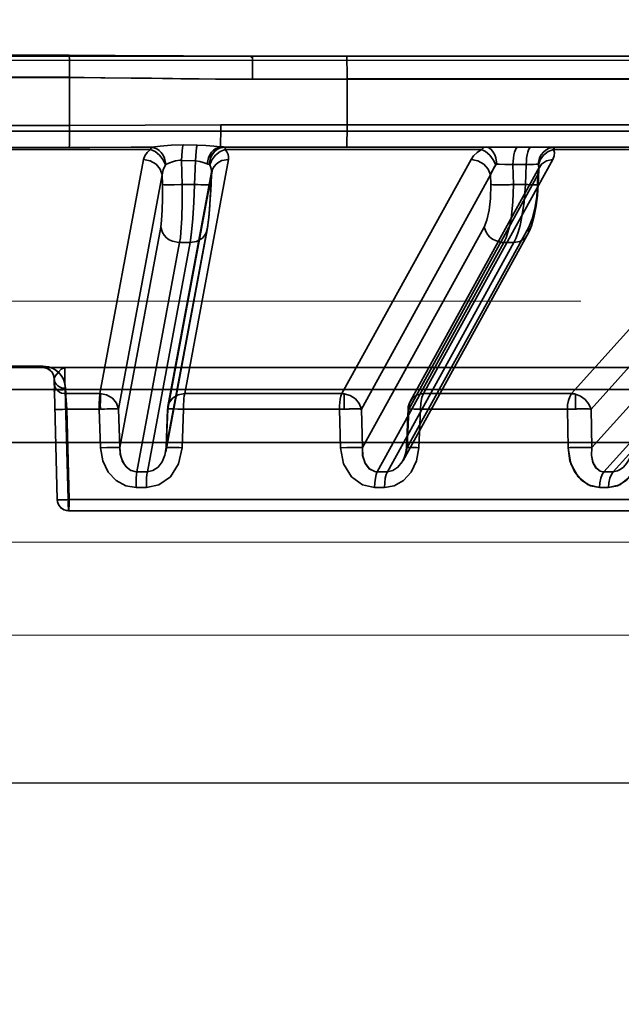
# Model space of a CAD drawing. Header units: millimetres. Extents: x -1465 to 393277, y -3788 to 454312.
# Tile 392 of 656: x 358563 to 358590, y 11919 to 11962. Entities that reach past the tile are written whole.
import ezdxf

# ---------------------------------------------------------------- set-up
doc = ezdxf.new("R2010")
doc.units = ezdxf.units.MM
doc.header["$XCLIPFRAME"] = 2
doc.linetypes.add('DASHED', pattern=[0.75, 0.5, -0.25])
for name, color, linetype in [('AHU03-3-68634OBJ', 8, 'Continuous'), ('EC-MTR_250-0_7OBJ', 8, 'Continuous'), ('FLUID-Wy2', 8, 'Continuous'), ('FLUID-Wy2-INS', 8, 'Continuous')]:
    doc.layers.add(name, color=color, linetype=linetype)
picture_1 = doc.add_image_def('image1.bmp', size_in_pixel=(951, 911))

msp = doc.modelspace()

# ---------------------------------------------------------------- linework, layer by layer
at = {"layer": 'AHU03-3-68634OBJ', "color": 8, "linetype": 'Continuous', "lineweight": 35, "ltscale": 100}
msp.add_line((358697.111, 11960.602), (358429.111, 11960.602), dxfattribs=at)
at = {"layer": 'EC-MTR_250-0_7OBJ', "color": 8, "linetype": 'Continuous', "lineweight": 35, "ltscale": 100}
for p, q in [((358565.292, 11960.639), (358560.931, 11960.639)), ((358573.341, 11960.602), (358613.101, 11960.602)), ((358565.305, 11959.677), (358560.917, 11959.677)), ((358565.306, 11959.659), (358560.917, 11959.659)), ((358565.306, 11959.659), (358565.305, 11957.546)), ((358577.512, 11959.584), (358573.355, 11959.584)), ((358609.983, 11959.602), (358577.512, 11959.602)), ((358577.512, 11959.584), (358577.512, 11957.584)), ((358609.983, 11959.584), (358577.512, 11959.584)), ((358630.245, 11957.302), (358503.725, 11957.302)), ((358560.918, 11957.546), (358565.305, 11957.546)), ((358618.974, 11957.584), (358571.954, 11957.584)), ((358568.858, 11956.486), (358557.364, 11956.486)), ((358565.289, 11956.582), (358560.934, 11956.582)), ((358570.916, 11956.69), (358570.296, 11956.701)), ((358570.296, 11956.701), (358570.916, 11956.69)), ((358585.041, 11956.602), (358572.108, 11956.602)), ((358583.423, 11956.486), (358572.15, 11956.486)), ((358585.624, 11956.602), (358585.041, 11956.602)), ((358585.624, 11956.602), (358618.443, 11956.602)), ((358597.206, 11956.486), (358586.588, 11956.486)), ((358568.553, 11956.052), (358566.637, 11945.752)), ((358570.227, 11956.013), (358570.26, 11954.951)), ((358570.845, 11955.991), (358570.227, 11956.013)), ((358572.292, 11956.052), (358570.37, 11945.752)), ((358570.845, 11955.991), (358570.806, 11954.951)), ((358582.966, 11956.052), (358577.286, 11945.752)), ((358586.562, 11956.052), (358580.875, 11945.752)), ((358596.617, 11956.052), (358587.39, 11945.752)), ((358580.295, 11945.43), (358585.978, 11955.731)), ((358584.809, 11955.829), (358584.829, 11954.951)), ((358584.809, 11955.829), (358585.392, 11955.829)), ((358585.354, 11954.951), (358585.392, 11955.829)), ((358585.95, 11955.611), (358585.921, 11954.944)), ((358585.954, 11955.65), (358585.95, 11955.611)), ((358585.979, 11955.732), (358585.974, 11955.721)), ((358569.374, 11955.372), (358567.455, 11945.072)), ((358569.374, 11955.372), (358569.387, 11954.951)), ((358571.541, 11955.372), (358569.622, 11945.072)), ((358569.632, 11945.19), (358571.551, 11955.491)), ((358571.541, 11955.372), (358571.525, 11954.951)), ((358571.546, 11955.443), (358571.527, 11954.949)), ((358571.547, 11955.455), (358571.546, 11955.442)), ((358583.826, 11955.372), (358578.142, 11945.072)), ((358585.91, 11955.372), (358580.226, 11945.072)), ((358583.826, 11955.372), (358583.836, 11954.951)), ((358585.91, 11955.372), (358585.891, 11954.951)), ((358597.482, 11955.372), (358588.252, 11945.072)), ((358570.806, 11954.951), (358570.26, 11954.951)), ((358584.829, 11954.951), (358585.354, 11954.951)), ((358569.316, 11953.081), (358567.509, 11943.379)), ((358569.536, 11943.191), (358571.356, 11952.962)), ((358571.366, 11953.081), (358569.56, 11943.379)), ((358571.383, 11953.127), (358571.356, 11952.961)), ((358583.537, 11953.081), (358578.186, 11943.379)), ((358585.509, 11953.081), (358580.158, 11943.379)), ((358585.617, 11953.13), (358585.536, 11952.92)), ((358596.973, 11953.081), (358588.284, 11943.379)), ((358579.975, 11942.813), (358585.44, 11952.722)), ((358585.536, 11952.92), (358585.439, 11952.721)), ((358585.536, 11952.92), (358585.439, 11952.721)), ((358570.146, 11952.401), (358568.268, 11942.314)), ((358570.606, 11952.401), (358568.727, 11942.314)), ((358570.606, 11952.401), (358570.146, 11952.401)), ((358584.406, 11952.401), (358578.842, 11942.314)), ((358584.848, 11952.401), (358579.284, 11942.314)), ((358584.848, 11952.401), (358584.406, 11952.401)), ((358597.847, 11952.401), (358588.812, 11942.314)), ((358598.254, 11952.401), (358589.22, 11942.314)), ((358564.128, 11946.959), (358562.094, 11946.959)), ((358562.098, 11946.902), (358614.434, 11946.902)), ((358564.504, 11946.726), (358564.453, 11946.778)), ((358564.547, 11946.669), (358564.504, 11946.727)), ((358564.519, 11946.709), (358564.508, 11946.722)), ((358564.529, 11946.695), (358564.518, 11946.709)), ((358564.538, 11946.681), (358564.529, 11946.695)), ((358564.548, 11946.667), (358564.538, 11946.681)), ((358564.58, 11946.607), (358564.547, 11946.669)), ((358564.557, 11946.653), (358564.548, 11946.667)), ((358564.565, 11946.638), (358564.557, 11946.653)), ((358564.573, 11946.623), (358564.565, 11946.638)), ((358564.612, 11946.511), (358564.608, 11946.529)), ((358564.616, 11946.493), (358564.612, 11946.512)), ((358564.619, 11946.475), (358564.616, 11946.494)), ((358564.621, 11946.455), (358564.619, 11946.475)), ((358564.624, 11946.415), (358564.763, 11941.088)), ((358515.669, 11945.928), (358610.553, 11945.928)), ((358565.117, 11945.928), (358565.243, 11941.088)), ((358565.243, 11941.088), (358565.117, 11945.928)), ((358565.132, 11945.985), (358565.138, 11945.752)), ((358566.637, 11945.752), (358565.138, 11945.752)), ((358577.286, 11945.752), (358570.37, 11945.752)), ((358577.382, 11945.745), (358577.382, 11945.071)), ((358587.39, 11945.752), (358580.875, 11945.752)), ((358587.554, 11945.731), (358587.554, 11945.074)), ((358565.178, 11945.065), (358565.283, 11941.088)), ((358566.61, 11945.065), (358565.178, 11945.065)), ((358566.663, 11943.372), (358566.61, 11945.065)), ((358566.61, 11945.065), (358566.663, 11943.372)), ((358567.455, 11945.072), (358567.509, 11943.379)), ((358569.619, 11945.073), (358569.557, 11943.381)), ((358569.622, 11945.072), (358569.56, 11943.379)), ((358570.313, 11945.065), (358570.252, 11943.372)), ((358570.252, 11943.372), (358570.313, 11945.065)), ((358577.176, 11945.065), (358570.313, 11945.065)), ((358577.176, 11945.065), (358577.219, 11943.372)), ((358577.219, 11943.372), (358577.176, 11945.065)), ((358578.142, 11945.072), (358578.186, 11943.379)), ((358580.196, 11945.076), (358580.128, 11943.383)), ((358580.226, 11945.072), (358580.158, 11943.379)), ((358580.67, 11943.372), (358580.737, 11945.065)), ((358580.737, 11945.065), (358580.67, 11943.372)), ((358587.201, 11945.065), (358580.737, 11945.065)), ((358587.232, 11943.372), (358587.201, 11945.065)), ((358588.252, 11945.072), (358588.284, 11943.379)), ((358512.261, 11943.602), (358613.961, 11943.602)), ((358569.534, 11943.182), (358569.545, 11943.249)), ((358569.553, 11943.315), (358569.557, 11943.381)), ((358568.268, 11942.314), (358568.727, 11942.314)), ((358588.812, 11942.314), (358589.22, 11942.314)), ((358568.682, 11941.627), (358568.229, 11941.627)), ((358589.016, 11941.627), (358588.614, 11941.627)), ((358617.581, 11941.088), (358565.243, 11941.088)), ((358617.081, 11940.602), (358565.263, 11940.602))]:
    msp.add_line(p, q, dxfattribs=at)
at = {"layer": 'EC-MTR_250-0_7OBJ', "color": 8, "linetype": 'Continuous', "lineweight": 35, "ltscale": 100, "flags": 128}
for points in [[(358565.292, 11960.639), (358567.312, 11960.631), (358573.341, 11960.602)], [(358565.292, 11960.639), (358565.299, 11960.437), (358565.304, 11960.096), (358565.305, 11959.677)], [(358565.292, 11960.639), (358565.3, 11960.437), (358565.304, 11960.096), (358565.305, 11959.677)], [(358573.355, 11959.584), (358573.355, 11959.768), (358573.354, 11959.957), (358573.353, 11960.139), (358573.352, 11960.224), (358573.351, 11960.302), (358573.35, 11960.373), (358573.349, 11960.435), (358573.347, 11960.487), (358573.346, 11960.53), (358573.345, 11960.562), (358573.344, 11960.574), (358573.343, 11960.593), (358573.341, 11960.603), (358573.292, 11960.522)], [(358577.498, 11960.602), (358577.503, 11960.527), (358577.508, 11960.319), (358577.511, 11959.995), (358577.512, 11959.584)], [(358565.305, 11959.659), (358565.952, 11959.656), (358566.851, 11959.649), (358568.019, 11959.636), (358568.904, 11959.626), (358569.398, 11959.619), (358570.204, 11959.608), (358571.002, 11959.598), (358571.793, 11959.591), (358572.577, 11959.586), (358573.355, 11959.584)], [(358573.355, 11959.584), (358571.728, 11959.592), (358569.827, 11959.614), (358568.533, 11959.63), (358566.683, 11959.65), (358565.305, 11959.659)], [(358565.305, 11957.546), (358565.304, 11957.213), (358565.3, 11956.922), (358565.295, 11956.703), (358565.289, 11956.582)], [(358565.305, 11957.546), (358565.304, 11957.213), (358565.301, 11956.922), (358565.295, 11956.703), (358565.289, 11956.582)], [(358571.954, 11957.584), (358565.305, 11957.546)], [(358565.305, 11957.546), (358571.954, 11957.584)], [(358571.954, 11957.584), (358571.953, 11957.256), (358571.952, 11957.094), (358571.951, 11956.945), (358571.949, 11956.818), (358571.947, 11956.718), (358571.944, 11956.649), (358571.942, 11956.611)], [(358577.512, 11957.584), (358577.511, 11957.211), (358577.508, 11956.899), (358577.503, 11956.68), (358577.497, 11956.602)], [(358565.289, 11956.582), (358566.2, 11956.584), (358568.93, 11956.594)], [(358568.93, 11956.594), (358568.021, 11956.591), (358565.289, 11956.582)], [(358568.553, 11956.052), (358568.609, 11956.209), (358568.712, 11956.354), (358568.858, 11956.486)], [(358568.93, 11956.594), (358568.893, 11956.556), (358568.858, 11956.486)], [(358568.858, 11956.486), (358568.88, 11956.536), (358568.904, 11956.572)], [(358569.52, 11955.817), (358569.421, 11956.037), (358569.263, 11956.242), (358569.064, 11956.398), (358568.858, 11956.486)], [(358568.904, 11956.572), (358568.93, 11956.594)], [(358570.296, 11956.701), (358569.775, 11956.684), (358569.296, 11956.636), (358568.93, 11956.594)], [(358568.93, 11956.594), (358569.141, 11956.526), (358569.244, 11956.453), (358569.338, 11956.356), (358569.418, 11956.239), (358569.481, 11956.109), (358569.546, 11955.838)], [(358570.227, 11956.013), (358570.238, 11956.224), (358570.254, 11956.418), (358570.274, 11956.581), (358570.296, 11956.701)], [(358570.845, 11955.991), (358570.857, 11956.208), (358570.873, 11956.407), (358570.893, 11956.572), (358570.916, 11956.69)], [(358570.845, 11955.991), (358570.856, 11956.204), (358570.873, 11956.407), (358570.894, 11956.575), (358570.916, 11956.69)], [(358571.942, 11956.611), (358571.65, 11956.639), (358571.298, 11956.672), (358570.916, 11956.69)], [(358570.916, 11956.69), (358571.295, 11956.672), (358571.652, 11956.639), (358571.942, 11956.611)], [(358571.942, 11956.611), (358571.74, 11956.539), (358571.642, 11956.465), (358571.552, 11956.369), (358571.475, 11956.253), (358571.416, 11956.124), (358571.353, 11955.858)], [(358571.445, 11955.84), (358571.503, 11956.124), (358571.568, 11956.26), (358571.657, 11956.381), (358571.765, 11956.478), (358571.884, 11956.548), (358572.129, 11956.602)], [(358572.142, 11956.602), (358571.894, 11956.548), (358571.774, 11956.478), (358571.665, 11956.381), (358571.576, 11956.26), (358571.509, 11956.124), (358571.452, 11955.84)], [(358571.478, 11955.817), (358571.565, 11956.037), (358571.721, 11956.242), (358571.928, 11956.398), (358572.15, 11956.486)], [(358572.129, 11956.602), (358572.072, 11956.603), (358572.009, 11956.606), (358571.942, 11956.611)], [(358571.942, 11956.611), (358571.993, 11956.607), (358572.129, 11956.602)], [(358572.15, 11956.486), (358572.149, 11956.55), (358572.146, 11956.589), (358572.142, 11956.602)], [(358572.142, 11956.602), (358572.146, 11956.586), (358572.147, 11956.574), (358572.149, 11956.538), (358572.15, 11956.486)], [(358572.15, 11956.486), (358572.229, 11956.383), (358572.278, 11956.275), (358572.299, 11956.164), (358572.292, 11956.052)], [(358582.966, 11956.052), (358583.079, 11956.209), (358583.232, 11956.354), (358583.423, 11956.486)], [(358583.423, 11956.486), (358583.481, 11956.55), (358583.544, 11956.589), (358583.61, 11956.602)], [(358583.423, 11956.486), (358583.605, 11956.398), (358583.788, 11956.242), (358583.943, 11956.037), (358584.05, 11955.817)], [(358584.093, 11955.84), (358584.052, 11956.124), (358584.006, 11956.26), (358583.943, 11956.381), (358583.867, 11956.478), (358583.783, 11956.548), (358583.696, 11956.589), (358583.61, 11956.602)], [(358584.957, 11956.548), (358584.916, 11956.476), (358584.879, 11956.377), (358584.849, 11956.254), (358584.827, 11956.116), (358584.814, 11955.972), (358584.809, 11955.829)], [(358585.041, 11956.602), (358584.999, 11956.589), (358584.978, 11956.572), (358584.957, 11956.548)], [(358585.392, 11955.829), (358585.397, 11955.972), (358585.411, 11956.116), (358585.433, 11956.254), (358585.463, 11956.377), (358585.499, 11956.476), (358585.54, 11956.548)], [(358585.54, 11956.548), (358585.561, 11956.572), (358585.583, 11956.589), (358585.624, 11956.602)], [(358585.916, 11955.84), (358585.979, 11956.124), (358586.052, 11956.26), (358586.15, 11956.381), (358586.269, 11956.478), (358586.401, 11956.548), (358586.671, 11956.602)], [(358585.932, 11955.817), (358586.004, 11956.037), (358586.152, 11956.242), (358586.358, 11956.398), (358586.588, 11956.486)], [(358586.562, 11956.052), (358586.622, 11956.209), (358586.63, 11956.354), (358586.588, 11956.486)], [(358586.588, 11956.486), (358586.609, 11956.538), (358586.631, 11956.574), (358586.671, 11956.602)], [(358569.374, 11955.372), (358569.292, 11955.633), (358569.109, 11955.852), (358568.85, 11955.999), (358568.553, 11956.052)], [(358570.148, 11956.018), (358569.969, 11955.997), (358569.829, 11955.955), (358569.675, 11955.891), (358569.546, 11955.838)], [(358569.546, 11955.838), (358569.675, 11955.891), (358569.83, 11955.955), (358569.971, 11955.997), (358570.148, 11956.018)], [(358570.227, 11956.013), (358570.202, 11956.016), (358570.178, 11956.017), (358570.148, 11956.018)], [(358570.148, 11956.018), (358570.178, 11956.017), (358570.202, 11956.016), (358570.227, 11956.013)], [(358571.353, 11955.858), (358571.187, 11955.916), (358571.039, 11955.962), (358570.845, 11955.991)], [(358571.541, 11955.372), (358571.592, 11955.623), (358571.66, 11955.744), (358571.757, 11955.852), (358571.876, 11955.939), (358572.01, 11956.003), (358572.292, 11956.052)], [(358583.826, 11955.372), (358583.721, 11955.633), (358583.522, 11955.852), (358583.258, 11955.999), (358582.966, 11956.052)], [(358585.91, 11955.372), (358585.935, 11955.633), (358586.067, 11955.852), (358586.287, 11955.999), (358586.562, 11956.052)], [(358569.52, 11955.817), (358569.42, 11955.603), (358569.374, 11955.372)], [(358569.374, 11955.372), (358569.419, 11955.601), (358569.52, 11955.817)], [(358569.546, 11955.838), (358569.536, 11955.834), (358569.528, 11955.827), (358569.52, 11955.817)], [(358571.353, 11955.858), (358571.388, 11955.848), (358571.418, 11955.842), (358571.454, 11955.839)], [(358571.454, 11955.839), (358571.47, 11955.829), (358571.478, 11955.817)], [(358571.454, 11955.839), (358571.47, 11955.83), (358571.478, 11955.817)], [(358571.546, 11955.443), (358571.542, 11955.576), (358571.519, 11955.699), (358571.478, 11955.817)], [(358584.05, 11955.817), (358583.975, 11955.713), (358583.826, 11955.372)], [(358583.826, 11955.372), (358583.863, 11955.489), (358584.05, 11955.817)], [(358584.05, 11955.817), (358584.063, 11955.83), (358584.077, 11955.837), (358584.093, 11955.84)], [(358584.093, 11955.84), (358584.203, 11955.841), (358584.576, 11955.836)], [(358584.576, 11955.836), (358584.447, 11955.839), (358584.093, 11955.84)], [(358585.392, 11955.829), (358585.714, 11955.839), (358585.834, 11955.841), (358585.916, 11955.84)], [(358585.91, 11955.372), (358585.925, 11955.432), (358585.95, 11955.611)], [(358585.95, 11955.611), (358585.945, 11955.552), (358585.91, 11955.372)], [(358585.932, 11955.817), (358585.927, 11955.83), (358585.916, 11955.84)], [(358585.95, 11955.611), (358585.951, 11955.664), (358585.932, 11955.817)], [(358585.932, 11955.817), (358585.942, 11955.767), (358585.95, 11955.611)], [(358585.967, 11955.705), (358585.96, 11955.682), (358585.954, 11955.65), (358585.95, 11955.611)], [(358585.979, 11955.732), (358585.974, 11955.721), (358585.967, 11955.705)], [(358571.551, 11955.491), (358571.549, 11955.479), (358571.548, 11955.467), (358571.547, 11955.455)], [(358569.387, 11954.951), (358569.396, 11954.335), (358569.385, 11953.82), (358569.356, 11953.379), (358569.316, 11953.081)], [(358569.387, 11954.951), (358569.398, 11954.949), (358569.414, 11954.947), (358569.466, 11954.943), (358569.544, 11954.941), (358569.646, 11954.94), (358569.768, 11954.94), (358569.903, 11954.942), (358570.181, 11954.948)], [(358570.146, 11952.401), (358570.179, 11952.609), (358570.206, 11952.859), (358570.246, 11953.462), (358570.265, 11954.173), (358570.26, 11954.951)], [(358570.606, 11952.401), (358570.672, 11952.855), (358570.73, 11953.46), (358570.776, 11954.175), (358570.806, 11954.951)], [(358570.806, 11954.951), (358570.775, 11954.173), (358570.729, 11953.462), (358570.672, 11952.859), (358570.64, 11952.609), (358570.606, 11952.401)], [(358571.527, 11954.949), (358571.515, 11954.945), (358571.499, 11954.943), (358571.476, 11954.942), (358571.446, 11954.941), (358571.409, 11954.94), (358571.366, 11954.94), (358571.317, 11954.94), (358571.203, 11954.941), (358571.075, 11954.943), (358570.94, 11954.947), (358570.806, 11954.951)], [(358571.527, 11954.949), (358571.518, 11954.725), (358571.507, 11954.505), (358571.495, 11954.292), (358571.481, 11954.083), (358571.465, 11953.88), (358571.448, 11953.681), (358571.429, 11953.489), (358571.407, 11953.304), (358571.383, 11953.127), (358571.356, 11952.961)], [(358571.525, 11954.951), (358571.495, 11954.335), (358571.457, 11953.82), (358571.411, 11953.379), (358571.366, 11953.081)], [(358583.836, 11954.951), (358583.822, 11954.335), (358583.763, 11953.82), (358583.66, 11953.379), (358583.537, 11953.081)], [(358583.836, 11954.951), (358583.879, 11954.947), (358583.94, 11954.944), (358584.116, 11954.94), (358584.347, 11954.94), (358584.596, 11954.944)], [(358584.406, 11952.401), (358584.503, 11952.609), (358584.589, 11952.859), (358584.664, 11953.145), (358584.725, 11953.462), (358584.807, 11954.173), (358584.829, 11954.951)], [(358585.354, 11954.951), (358585.298, 11954.173), (358585.19, 11953.462), (358585.119, 11953.145), (358585.037, 11952.859), (358584.947, 11952.609), (358584.848, 11952.401)], [(358585.354, 11954.951), (358585.463, 11954.947), (358585.57, 11954.944), (358585.669, 11954.942), (358585.757, 11954.94), (358585.795, 11954.94), (358585.828, 11954.94), (358585.857, 11954.94), (358585.88, 11954.94), (358585.898, 11954.941), (358585.911, 11954.942), (358585.921, 11954.947), (358585.907, 11954.907)], [(358585.509, 11953.081), (358585.659, 11953.447), (358585.771, 11953.896), (358585.852, 11954.432), (358585.891, 11954.951)], [(358585.921, 11954.944), (358585.908, 11954.708), (358585.888, 11954.475), (358585.863, 11954.246), (358585.83, 11954.02), (358585.791, 11953.795), (358585.743, 11953.572), (358585.686, 11953.348), (358585.617, 11953.129)], [(358585.908, 11954.708), (358585.888, 11954.475), (358585.863, 11954.247), (358585.83, 11954.02), (358585.791, 11953.796), (358585.743, 11953.572), (358585.686, 11953.348)], [(358585.921, 11954.944), (358585.904, 11954.949), (358585.891, 11954.951)], [(358571.465, 11953.88), (358571.448, 11953.682), (358571.429, 11953.489), (358571.408, 11953.305)], [(358570.11, 11952.401), (358569.829, 11952.458), (358569.692, 11952.524), (358569.569, 11952.611), (358569.466, 11952.718), (358569.389, 11952.836), (358569.316, 11953.081)], [(358570.606, 11952.401), (358570.89, 11952.448), (358571.026, 11952.511), (358571.148, 11952.598), (358571.245, 11952.706), (358571.315, 11952.828), (358571.366, 11953.081)], [(358584.298, 11952.408), (358584.037, 11952.482), (358583.911, 11952.551), (358583.797, 11952.639), (358583.699, 11952.741), (358583.623, 11952.853), (358583.537, 11953.081)], [(358585.509, 11953.081), (358585.485, 11952.828), (358585.348, 11952.598), (358585.116, 11952.448), (358584.848, 11952.401)], [(358564.124, 11946.902), (358564.126, 11946.916), (358564.127, 11946.934), (358564.128, 11946.946), (358564.128, 11946.959)], [(358564.454, 11946.778), (358564.395, 11946.822), (358564.332, 11946.856), (358564.264, 11946.882), (358564.194, 11946.897), (358564.124, 11946.902)], [(358564.315, 11946.864), (358564.293, 11946.872), (358564.27, 11946.88), (358564.245, 11946.887), (358564.217, 11946.893), (358564.187, 11946.898), (358564.156, 11946.901), (358564.124, 11946.902)], [(358564.128, 11946.959), (358564.424, 11946.915), (358564.546, 11946.869), (358564.65, 11946.814), (358564.814, 11946.69), (358564.934, 11946.556), (358565.022, 11946.417), (358565.083, 11946.274), (358565.132, 11945.985)], [(358565.132, 11945.985), (358565.103, 11946.201), (358565.036, 11946.389), (358564.937, 11946.552), (358564.788, 11946.713), (358564.611, 11946.836), (358564.381, 11946.927), (358564.128, 11946.959)], [(358565.098, 11946.902), (358564.948, 11946.836), (358564.803, 11946.687), (358564.667, 11946.513), (358564.624, 11946.415)], [(358564.624, 11946.415), (358564.677, 11946.53), (358564.802, 11946.685), (358564.938, 11946.829), (358565.098, 11946.902)], [(358565.098, 11946.902), (358565.094, 11946.827), (358565.096, 11946.618), (358565.104, 11946.303), (358565.117, 11945.928)], [(358565.117, 11945.928), (358565.104, 11946.303), (358565.096, 11946.618), (358565.094, 11946.827), (358565.098, 11946.902)], [(358564.372, 11946.836), (358564.354, 11946.846), (358564.335, 11946.855), (358564.314, 11946.864)], [(358564.486, 11946.747), (358564.474, 11946.759), (358564.462, 11946.771), (358564.449, 11946.782), (358564.435, 11946.793), (358564.421, 11946.804), (358564.406, 11946.815), (358564.39, 11946.825), (358564.372, 11946.836), (358564.354, 11946.845)], [(358564.508, 11946.722), (358564.497, 11946.735), (358564.486, 11946.747), (358564.474, 11946.759), (358564.462, 11946.771)], [(358564.598, 11946.562), (358564.593, 11946.578), (358564.586, 11946.593), (358564.58, 11946.609), (358564.572, 11946.624)], [(358564.624, 11946.415), (358564.618, 11946.479), (358564.604, 11946.543), (358564.58, 11946.607)], [(358564.608, 11946.529), (358564.604, 11946.546), (358564.598, 11946.562)], [(358564.624, 11946.415), (358564.623, 11946.436), (358564.621, 11946.456)], [(358564.624, 11946.415), (358564.663, 11946.253), (358564.711, 11946.175), (358564.778, 11946.106), (358564.858, 11946.051), (358564.949, 11946.012), (358565.132, 11945.985)], [(358564.624, 11946.415), (358564.663, 11946.253), (358564.711, 11946.175), (358564.778, 11946.106), (358564.859, 11946.051), (358564.949, 11946.012), (358565.132, 11945.985)], [(358565.138, 11945.752), (358564.955, 11945.779), (358564.865, 11945.818), (358564.784, 11945.873), (358564.718, 11945.942), (358564.669, 11946.02), (358564.63, 11946.181)], [(358564.63, 11946.181), (358564.669, 11946.02), (358564.717, 11945.942), (358564.784, 11945.873), (358564.864, 11945.818), (358564.954, 11945.779), (358565.138, 11945.752)], [(358565.117, 11945.928), (358565.023, 11945.926), (358564.932, 11945.924), (358564.849, 11945.923), (358564.777, 11945.923), (358564.745, 11945.923), (358564.717, 11945.923), (358564.693, 11945.923), (358564.673, 11945.924), (358564.657, 11945.925), (358564.646, 11945.926), (358564.623, 11945.843)], [(358565.138, 11945.752), (358565.131, 11945.868), (358565.124, 11945.985)], [(358565.138, 11945.752), (358565.148, 11945.628), (358565.158, 11945.466), (358565.178, 11945.065)], [(358566.637, 11945.752), (358566.629, 11945.677), (358566.624, 11945.604), (358566.62, 11945.537), (358566.618, 11945.476), (358566.614, 11945.386), (358566.612, 11945.312), (358566.611, 11945.252), (358566.61, 11945.181), (358566.61, 11945.119), (358566.61, 11945.065)], [(358567.455, 11945.072), (358567.374, 11945.331), (358567.191, 11945.55), (358566.933, 11945.697), (358566.637, 11945.752)], [(358566.661, 11945.751), (358566.661, 11945.611), (358566.659, 11945.427), (358566.656, 11945.237), (358566.671, 11945.054)], [(358566.671, 11945.054), (358566.658, 11945.308), (358566.661, 11945.562), (358566.661, 11945.751)], [(358569.622, 11945.072), (358569.676, 11945.331), (358569.836, 11945.55), (358570.079, 11945.697), (358570.37, 11945.752)], [(358570.313, 11945.065), (358570.312, 11945.171), (358570.318, 11945.288), (358570.325, 11945.41), (358570.335, 11945.534), (358570.35, 11945.652), (358570.37, 11945.752)], [(358570.37, 11945.752), (358570.35, 11945.652), (358570.335, 11945.534), (358570.325, 11945.41), (358570.318, 11945.288), (358570.313, 11945.171), (358570.313, 11945.065)], [(358577.286, 11945.752), (358577.244, 11945.638), (358577.213, 11945.506), (358577.193, 11945.364), (358577.181, 11945.217), (358577.176, 11945.065)], [(358577.176, 11945.065), (358577.181, 11945.217), (358577.193, 11945.364), (358577.213, 11945.506), (358577.244, 11945.639), (358577.286, 11945.752)], [(358578.142, 11945.072), (358578.05, 11945.311), (358577.877, 11945.519), (358577.645, 11945.669), (358577.382, 11945.745)], [(358580.875, 11945.752), (358580.601, 11945.697), (358580.383, 11945.55), (358580.252, 11945.331), (358580.226, 11945.072)], [(358580.737, 11945.065), (358580.755, 11945.338), (358580.803, 11945.576), (358580.875, 11945.752)], [(358587.201, 11945.065), (358587.214, 11945.261), (358587.249, 11945.444), (358587.305, 11945.611), (358587.39, 11945.752)], [(358587.39, 11945.752), (358587.305, 11945.611), (358587.249, 11945.444), (358587.215, 11945.261), (358587.201, 11945.065)], [(358587.39, 11945.752), (358587.43, 11945.75), (358587.554, 11945.731)], [(358587.554, 11945.731), (358587.513, 11945.739), (358587.39, 11945.752)], [(358588.252, 11945.072), (358588.152, 11945.294), (358587.991, 11945.491), (358587.784, 11945.641), (358587.554, 11945.731)], [(358564.659, 11945.065), (358564.679, 11945.061), (358564.696, 11945.061), (358564.718, 11945.06), (358564.745, 11945.059), (358564.776, 11945.059), (358564.813, 11945.059), (358564.896, 11945.059), (358564.989, 11945.061), (358565.085, 11945.062), (358565.178, 11945.065)], [(358564.659, 11945.065), (358564.669, 11945.062), (358564.682, 11945.061), (358564.699, 11945.06), (358564.721, 11945.06), (358564.748, 11945.059), (358564.778, 11945.059), (358564.813, 11945.059), (358564.891, 11945.059), (358564.981, 11945.06), (358565.078, 11945.062), (358565.178, 11945.065)], [(358567.455, 11945.072), (358567.37, 11945.077), (358567.217, 11945.078), (358567.033, 11945.076), (358566.842, 11945.073), (358566.661, 11945.066)], [(358566.661, 11945.066), (358566.807, 11945.07), (358566.962, 11945.077), (358567.121, 11945.076), (358567.268, 11945.078), (358567.388, 11945.076), (358567.455, 11945.072)], [(358569.622, 11945.072), (358569.665, 11945.077), (358569.829, 11945.077), (358570.065, 11945.072), (358570.313, 11945.065)], [(358570.313, 11945.065), (358570.065, 11945.072), (358569.829, 11945.077), (358569.665, 11945.077), (358569.622, 11945.072)], [(358577.176, 11945.065), (358577.23, 11945.066), (358577.286, 11945.069), (358577.336, 11945.068), (358577.382, 11945.071)], [(358577.382, 11945.071), (358577.403, 11945.071), (358577.431, 11945.072), (358577.463, 11945.073), (358577.496, 11945.074), (358577.527, 11945.074), (358577.555, 11945.075), (358577.584, 11945.075), (358577.614, 11945.076), (358577.648, 11945.076), (358577.685, 11945.077), (358577.724, 11945.077), (358577.766, 11945.077), (358577.811, 11945.078), (358577.858, 11945.078), (358577.907, 11945.078), (358577.957, 11945.077), (358578.008, 11945.077), (358578.057, 11945.076), (358578.103, 11945.074), (358578.142, 11945.072)], [(358580.226, 11945.072), (358580.2, 11945.077), (358580.288, 11945.077), (358580.475, 11945.073), (358580.737, 11945.065)], [(358580.226, 11945.072), (358580.2, 11945.077), (358580.282, 11945.077), (358580.469, 11945.073), (358580.737, 11945.065)], [(358587.201, 11945.065), (358587.22, 11944.218), (358587.239, 11943.372)], [(358587.554, 11945.074), (358587.589, 11945.075), (358587.636, 11945.076), (358587.688, 11945.076), (358587.741, 11945.077), (358587.797, 11945.077), (358587.858, 11945.078), (358587.922, 11945.078), (358587.989, 11945.078), (358588.057, 11945.077), (358588.125, 11945.076), (358588.191, 11945.074), (358588.252, 11945.072)], [(358567.509, 11943.379), (358567.498, 11943.381), (358567.48, 11943.382), (358567.423, 11943.384), (358567.337, 11943.385), (358567.226, 11943.385), (358567.095, 11943.383), (358566.951, 11943.38), (358566.663, 11943.372)], [(358566.663, 11943.372), (358566.764, 11942.792), (358567.006, 11942.301), (358567.359, 11941.928), (358567.781, 11941.701), (358568.229, 11941.627)], [(358567.509, 11943.379), (358567.542, 11943.052), (358567.639, 11942.765), (358567.797, 11942.532), (358568.003, 11942.376), (358568.231, 11942.315)], [(358568.231, 11942.315), (358568.014, 11942.371), (358567.906, 11942.436), (358567.717, 11942.633), (358567.613, 11942.823), (358567.535, 11943.085), (358567.509, 11943.379)], [(358568.682, 11941.627), (358569.237, 11941.743), (358569.738, 11942.097), (358570.1, 11942.661), (358570.252, 11943.372)], [(358569.56, 11943.379), (358569.501, 11943.043), (358569.377, 11942.75), (358569.195, 11942.515), (358568.972, 11942.366), (358568.727, 11942.314)], [(358569.545, 11943.249), (358569.553, 11943.315), (358569.557, 11943.381)], [(358569.557, 11943.381), (358569.569, 11943.383), (358569.584, 11943.384), (358569.606, 11943.385), (358569.635, 11943.385), (358569.67, 11943.385), (358569.712, 11943.385), (358569.759, 11943.385), (358569.868, 11943.383), (358569.991, 11943.38), (358570.121, 11943.376), (358570.252, 11943.372)], [(358569.56, 11943.379), (358569.572, 11943.383), (358569.59, 11943.384), (358569.602, 11943.385), (358569.615, 11943.385), (358569.631, 11943.385), (358569.648, 11943.385), (358569.667, 11943.385), (358569.688, 11943.385), (358569.735, 11943.385), (358569.847, 11943.383), (358569.976, 11943.38), (358570.113, 11943.376), (358570.252, 11943.372)], [(358578.186, 11943.379), (358578.13, 11943.382), (358578.047, 11943.384), (358577.807, 11943.385), (358577.508, 11943.38), (358577.219, 11943.372)], [(358578.722, 11941.627), (358578.188, 11941.743), (358577.705, 11942.097), (358577.359, 11942.661), (358577.219, 11943.372)], [(358578.186, 11943.379), (358578.196, 11943.033), (358578.301, 11942.691), (358578.5, 11942.437), (358578.736, 11942.324)], [(358578.186, 11943.379), (358578.202, 11942.998), (358578.305, 11942.683), (358578.486, 11942.448), (358578.736, 11942.324)], [(358580.67, 11943.372), (358580.568, 11942.792), (358580.333, 11942.301), (358579.993, 11941.928), (358579.588, 11941.701), (358579.157, 11941.627)], [(358580.158, 11943.379), (358580.077, 11943.043), (358579.938, 11942.75), (358579.747, 11942.515), (358579.523, 11942.366), (358579.284, 11942.314)], [(358579.954, 11942.783), (358579.992, 11942.854), (358580.027, 11942.931), (358580.058, 11943.013), (358580.084, 11943.1), (358580.105, 11943.19), (358580.12, 11943.285), (358580.128, 11943.383)], [(358579.954, 11942.783), (358580.007, 11942.885), (358580.053, 11942.997), (358580.089, 11943.118), (358580.115, 11943.248), (358580.128, 11943.383)], [(358580.128, 11943.383), (358580.15, 11943.385), (358580.167, 11943.385), (358580.189, 11943.385), (358580.216, 11943.385), (358580.248, 11943.384), (358580.284, 11943.384), (358580.367, 11943.382), (358580.462, 11943.379), (358580.565, 11943.376), (358580.67, 11943.372)], [(358580.158, 11943.379), (358580.142, 11943.381), (358580.132, 11943.382), (358580.142, 11943.385), (358580.16, 11943.385), (358580.186, 11943.385), (358580.219, 11943.385), (358580.26, 11943.384), (358580.307, 11943.383), (358580.359, 11943.382), (358580.416, 11943.38), (358580.477, 11943.378), (358580.54, 11943.376), (358580.67, 11943.372)], [(358580.158, 11943.379), (358580.145, 11943.38), (358580.132, 11943.382)], [(358588.284, 11943.379), (358588.098, 11943.384), (358587.823, 11943.385), (358587.512, 11943.38), (358587.232, 11943.372)], [(358588.614, 11941.627), (358588.122, 11941.743), (358587.677, 11942.097), (358587.359, 11942.661), (358587.232, 11943.372)], [(358587.232, 11943.372), (358587.317, 11942.792), (358587.529, 11942.301), (358587.842, 11941.928), (358588.216, 11941.701), (358588.614, 11941.627)], [(358588.284, 11943.379), (358588.268, 11943.026), (358588.328, 11942.723), (358588.458, 11942.486), (358588.646, 11942.346)], [(358588.284, 11943.379), (358588.268, 11943.029), (358588.333, 11942.707), (358588.462, 11942.481), (358588.646, 11942.346)], [(358590.413, 11943.372), (358590.317, 11942.792), (358590.099, 11942.301), (358589.785, 11941.928), (358589.412, 11941.701), (358589.016, 11941.627)], [(358589.016, 11941.627), (358589.506, 11941.743), (358589.95, 11942.097), (358590.273, 11942.661), (358590.413, 11943.372)], [(358590.101, 11943.379), (358590.029, 11943.115), (358589.928, 11942.882), (358589.805, 11942.682), (358589.665, 11942.521), (358589.525, 11942.41), (358589.406, 11942.35), (358589.22, 11942.314)], [(358568.229, 11941.627), (358568.232, 11941.832), (358568.24, 11942.028), (358568.252, 11942.194), (358568.268, 11942.314)], [(358568.727, 11942.314), (358568.71, 11942.194), (358568.695, 11942.028), (358568.686, 11941.832), (358568.682, 11941.627)], [(358578.842, 11942.314), (358578.794, 11942.194), (358578.755, 11942.028), (358578.73, 11941.832), (358578.722, 11941.627)], [(358578.736, 11942.324), (358578.771, 11942.318), (358578.806, 11942.315), (358578.842, 11942.314)], [(358579.284, 11942.314), (358579.234, 11942.194), (358579.193, 11942.028), (358579.167, 11941.832), (358579.157, 11941.627)], [(358588.614, 11941.627), (358588.629, 11941.832), (358588.67, 11942.028), (358588.733, 11942.194), (358588.812, 11942.314)], [(358588.646, 11942.346), (358588.7, 11942.328), (358588.755, 11942.317), (358588.812, 11942.314)], [(358588.646, 11942.346), (358588.699, 11942.328), (358588.755, 11942.317), (358588.812, 11942.314)], [(358589.22, 11942.314), (358589.139, 11942.194), (358589.073, 11942.028), (358589.031, 11941.832), (358589.016, 11941.627)], [(358565.263, 11940.602), (358565.194, 11940.606), (358565.125, 11940.621), (358565.059, 11940.645), (358564.997, 11940.678), (358564.941, 11940.719), (358564.89, 11940.768), (358564.848, 11940.824), (358564.813, 11940.885), (358564.787, 11940.949), (358564.77, 11941.018), (358564.763, 11941.088)], [(358564.763, 11941.088), (358564.784, 11941.085), (358564.8, 11941.085), (358564.82, 11941.084), (358564.844, 11941.084), (358564.871, 11941.083), (358564.903, 11941.083), (358564.975, 11941.084), (358565.058, 11941.085), (358565.148, 11941.086), (358565.243, 11941.088)], [(358565.283, 11941.088), (358565.183, 11941.086), (358565.086, 11941.084), (358564.996, 11941.083), (358564.917, 11941.083), (358564.883, 11941.083), (358564.852, 11941.083), (358564.826, 11941.083), (358564.804, 11941.084), (358564.786, 11941.085), (358564.774, 11941.086), (358564.764, 11941.082)], [(358565.263, 11940.602), (358565.253, 11940.664), (358565.246, 11940.838), (358565.243, 11941.088)], [(358565.263, 11940.602), (358565.273, 11940.664), (358565.28, 11940.838), (358565.283, 11941.088)], [(358565.263, 11940.602), (358565.269, 11940.623), (358565.274, 11940.677), (358565.277, 11940.751), (358565.28, 11940.836), (358565.282, 11940.924), (358565.283, 11941.01), (358565.283, 11941.088)]]:
    msp.add_lwpolyline(points, dxfattribs=at)
at = {"layer": 'EC-MTR_250-0_7OBJ', "color": 8, "linetype": 'Continuous', "lineweight": 35, "ltscale": 100}
for centre, radius, start, end in [((358582.957, 11955.202), 0.85, 82.6621, 89.3644), ((358584.174, 11937.906), 17.934, 87.9722, 88.715), ((358584.188, 11938.397), 17.444, 87.9618, 88.7254), ((358570.581, 11955.478), 0.966, 353.7393, 357.9244), ((358569.539, 11975.895), 20.957, 271.7556, 271.97), ((358569.541, 11975.846), 20.908, 271.7554, 271.9703), ((358584.19, 11972.936), 17.997, 271.2947, 272.0339), ((358584.201, 11972.552), 17.613, 271.2866, 272.0419), ((358570.146, 11953.299), 0.898, 267.6682, 269.9988), ((358584.406, 11953.256), 0.856, 262.6865, 269.9482), ((358584.406, 11953.249), 0.848, 262.6538, 269.981), ((358564.124, 11946.402), 0.5, 1.5, 90), ((358577.273, 11944.894), 0.858, 82.6913, 89.1211), ((358577.273, 11944.901), 0.851, 82.6656, 89.1466), ((358570.419, 11945.044), 0.8, 169.4469, 177.9058), ((358580.995, 11945.044), 0.8, 151.1117, 177.6992), ((358572.625, 11961.346), 17.349, 249.6819, 249.8629), ((358572.635, 11961.367), 17.373, 249.6892, 249.8555), ((358577.969, 11922.145), 22.934, 91.4683, 91.9831), ((358587.907, 11925.753), 19.324, 91.0472, 92.0934), ((358587.9, 11926.026), 19.051, 91.0397, 92.101), ((358587.92, 11924.791), 18.594, 91.0295, 92.1191), ((358568.265, 11942.914), 0.6, 266.7802, 270.2638), ((358568.498, 11839.64), 102.674, 89.87174, 90.12826), ((358578.84, 11942.838), 0.524, 258.5885, 270.2816), ((358579.063, 11847.379), 94.935, 89.86662, 90.13338), ((358589.016, 11861.771), 80.543, 89.85511, 90.14489), ((358568.456, 11841.899), 99.728, 89.86986, 90.13014), ((358578.939, 11849.417), 92.21, 89.86466, 90.13534), ((358588.815, 11863.396), 78.231, 89.85298, 90.14702), ((358565.263, 11941.102), 0.5, 181.5, 270)]:
    msp.add_arc(centre, radius, start, end, dxfattribs=at)
at = {"layer": 'FLUID-Wy2', "color": 8, "linetype": 'Continuous', "lineweight": 25, "ltscale": 100}
for p, q in [((357562.8, 11960.43), (359562.8, 11960.43)), ((359607.8, 11928.61), (357517.8, 11928.61))]:
    msp.add_line(p, q, dxfattribs=at)
at = {"layer": 'FLUID-Wy2', "color": 8, "linetype": 'Continuous', "lineweight": 18, "ltscale": 100}
for p, q in [((357562.8, 11960.43), (359562.8, 11960.43)), ((359592.8, 11939.217), (357532.8, 11939.217))]:
    msp.add_line(p, q, dxfattribs=at)
at = {"layer": 'FLUID-Wy2', "color": 8, "linetype": 'DASHED', "lineweight": 18, "ltscale": 100}
msp.add_line((359562.8, 11949.823), (357562.8, 11949.823), dxfattribs=at)
at = {"layer": 'FLUID-Wy2-INS', "color": 8, "linetype": 'Continuous', "lineweight": 13, "ltscale": 100}
msp.add_line((359662.8, 11935.125), (357462.8, 11935.125), dxfattribs=at)

# ---------------------------------------------------------------- pictures from other files: only their frames are drawn
at = {"color": 8, "lineweight": 13}
image = msp.add_image(picture_1, insert=(357606.986, 12545.821), size_in_units=(1986.021, 1904.625), rotation=-90, dxfattribs=at)
image.set_boundary_path([(-0.5, -0.5), (950.5, 910.5)])

doc.saveas('drawing.dxf')
